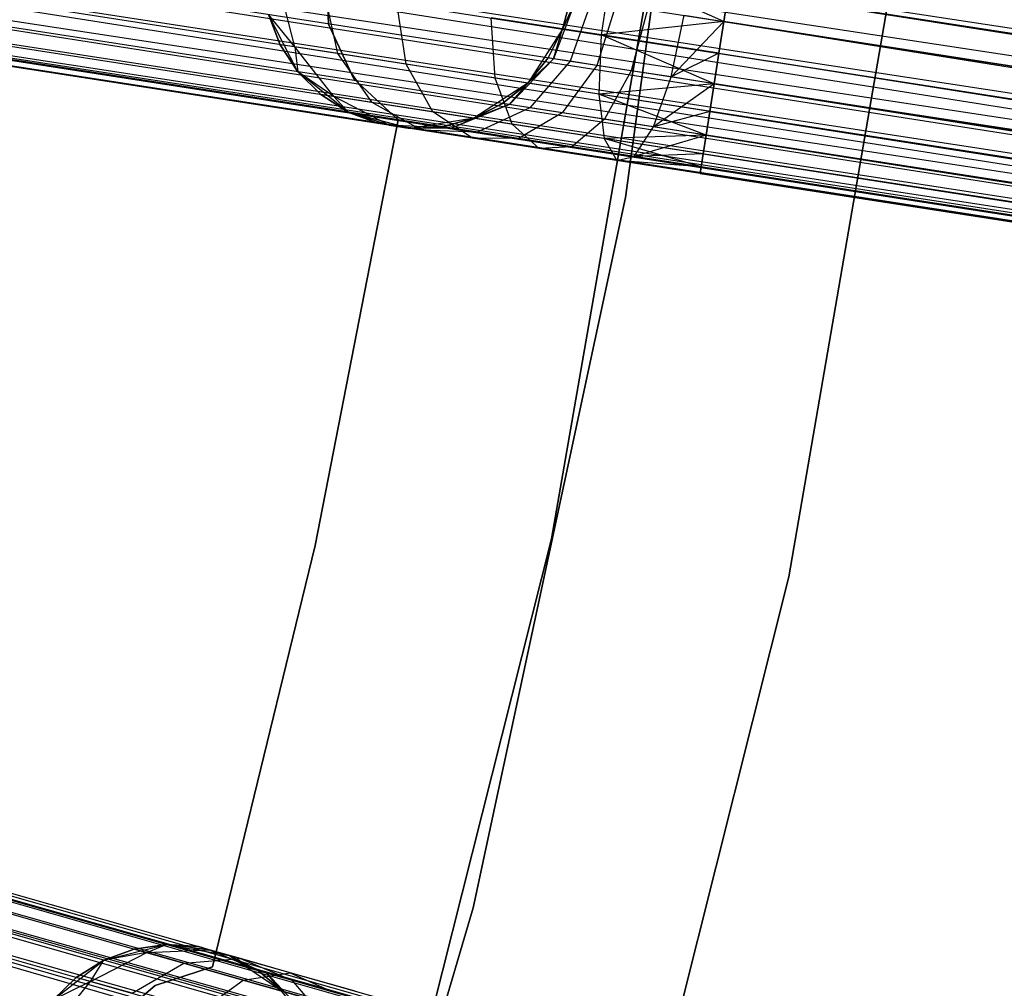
# Model space of a CAD drawing. Extents: x -189 to 189, y -189 to 189.
# Tile 425 of 591: x 57.17 to 63.53, y -15.82 to -9.56. Entities that reach past the tile are written whole.
import ezdxf

# ---------------------------------------------------------------- set-up
doc = ezdxf.new("R2010")
doc.units = 0
doc.header["$LTSCALE"] = 25.4
doc.layers.get('0').update_dxf_attribs({"linetype": 'CONTINUOUS'})

# ---------------------------------------------------------------- blocks, each defined once
blk = doc.blocks.new('CAMELEON-KENAI-C-12244_STL')
at = {"color": 0}
for p, q in [((61.7194, -6.0578, -160.5), (61.085, -10.7071, -160.5)), ((61.085, -10.7071, -170), (61.7194, -6.0578, -170)), ((61.085, -10.7071, -170), (61.7194, -6.0578, -170)), ((61.7194, -6.0578, -160.5), (61.085, -10.7071, -160.5)), ((166.5382, -25.6292, -8.5219), (42.7788, -6.4182, -8.5219)), ((166.5382, -25.6292, -8.5219), (42.7788, -6.4182, -8.5219)), ((42.7788, -6.4182, -10.4781), (166.5687, -25.4327, -10.4135)), ((42.7788, -6.4182, -10.4781), (166.5687, -25.4327, -10.4135)), ((42.7469, -6.6236, -8.5), (166.5063, -25.8347, -8.5)), ((42.7469, -6.6236, -8.5), (166.5063, -25.8347, -8.5)), ((42.7469, -6.6236, -10.5), (166.5063, -25.8347, -10.5)), ((42.7469, -6.6236, -10.5), (166.5063, -25.8347, -10.5)), ((42.7469, -6.6236, -10.5), (166.5687, -25.4327, -10.4135)), ((42.7469, -6.6236, -10.5), (166.5687, -25.4327, -10.4135)), ((42.715, -6.8291, -8.5219), (166.4744, -26.0401, -8.5219)), ((42.715, -6.8291, -8.5219), (166.4744, -26.0401, -8.5219)), ((42.715, -6.8291, -8.5219), (166.4162, -26.4155, -8.691)), ((42.715, -6.8291, -8.5219), (166.4162, -26.4155, -8.691)), ((42.715, -6.8291, -10.4781), (166.5063, -25.8347, -10.5)), ((42.715, -6.8291, -10.4781), (166.5063, -25.8347, -10.5)), ((166.4439, -26.2366, -10.4135), (42.6845, -7.0256, -10.4135)), ((42.6845, -7.0256, -10.4135), (166.5063, -25.8347, -10.5)), ((166.4439, -26.2366, -10.4135), (42.6845, -7.0256, -10.4135)), ((42.6845, -7.0256, -8.5864), (166.4162, -26.4155, -8.691)), ((42.6845, -7.0256, -8.5864), (166.4162, -26.4155, -8.691)), ((42.6845, -7.0256, -10.4135), (166.5063, -25.8347, -10.5)), ((166.4439, -26.2366, -10.4135), (42.6567, -7.2045, -10.309)), ((166.4439, -26.2366, -10.4135), (42.6567, -7.2045, -10.309)), ((166.4162, -26.4155, -8.691), (42.6567, -7.2045, -8.691)), ((42.6567, -7.2045, -8.691), (166.3735, -26.6904, -9)), ((42.6567, -7.2045, -8.691), (166.3735, -26.6904, -9)), ((166.4162, -26.4155, -8.691), (42.6567, -7.2045, -8.691)), ((166.4439, -26.2366, -10.4135), (42.6329, -7.358, -10.1691)), ((166.4439, -26.2366, -10.4135), (42.6329, -7.358, -10.1691)), ((166.3923, -26.569, -10.1691), (42.6329, -7.358, -10.1691)), ((166.3923, -26.569, -10.1691), (42.6329, -7.358, -10.1691)), ((42.6329, -7.358, -8.8309), (166.3735, -26.6904, -9)), ((42.6329, -7.358, -8.8309), (166.3735, -26.6904, -9)), ((166.3923, -26.569, -10.1691), (42.614, -7.4794, -10)), ((166.3923, -26.569, -10.1691), (42.614, -7.4794, -10)), ((166.3735, -26.6904, -9), (42.614, -7.4794, -9)), ((166.3735, -26.6904, -9), (42.614, -7.4794, -9)), ((166.3923, -26.569, -10.1691), (42.601, -7.5634, -9.809)), ((166.3923, -26.569, -10.1691), (42.601, -7.5634, -9.809)), ((166.3604, -26.7745, -9.809), (42.601, -7.5634, -9.809)), ((166.3604, -26.7745, -9.809), (42.601, -7.5634, -9.809)), ((166.3538, -26.8174, -9.3955), (42.601, -7.5634, -9.191)), ((166.3538, -26.8174, -9.3955), (42.601, -7.5634, -9.191)), ((166.3735, -26.6904, -9), (42.601, -7.5634, -9.191)), ((166.3735, -26.6904, -9), (42.601, -7.5634, -9.191)), ((166.3604, -26.7745, -9.809), (42.5943, -7.6064, -9.6045)), ((166.3604, -26.7745, -9.809), (42.5943, -7.6064, -9.3955)), ((166.3604, -26.7745, -9.809), (42.5943, -7.6064, -9.6045)), ((166.3604, -26.7745, -9.809), (42.5943, -7.6064, -9.3955)), ((166.3538, -26.8174, -9.3955), (42.5943, -7.6064, -9.3955)), ((166.3538, -26.8174, -9.3955), (42.5943, -7.6064, -9.3955)), ((61.4013, -8.3479, -167), (60.6062, -12.9119, -167)), ((60.6062, -12.9119, -168), (61.4013, -8.3479, -168)), ((61.4013, -8.3479, -167), (60.6062, -12.9119, -167)), ((60.6062, -12.9119, -168), (61.4013, -8.3479, -168)), ((62.1387, -13.1571, -160.5), (62.9478, -8.4778, -160.5)), ((62.9478, -8.4778, -170), (62.1387, -13.1571, -170)), ((62.1387, -13.1571, -160.5), (62.9478, -8.4778, -160.5)), ((62.9478, -8.4778, -170), (62.1387, -13.1571, -170)), ((59.1494, -9.1971, -165), (59.1657, -9.5862, -165)), ((59.1657, -9.5862, -167), (59.1494, -9.1971, -167)), ((59.1657, -9.5862, -167), (59.1494, -9.1971, -167)), ((59.1494, -9.1971, -165), (59.1657, -9.5862, -165)), ((60.9899, -9.2451, -158.6233), (60.9261, -9.656, -158.6233)), ((60.9899, -9.2451, -158.6233), (60.9261, -9.656, -158.6233)), ((61.7196, -9.5688, -158.5), (60.9899, -9.2451, -158.6233)), ((61.7196, -9.5688, -158.5), (60.9899, -9.2451, -158.6233)), ((58.9483, -9.7334, -160.773), (58.8451, -9.3329, -160.7292)), ((58.9483, -9.7334, -160.773), (58.8451, -9.3329, -160.7292)), ((59.2256, -9.7764, -160.0955), (59.1391, -9.3786, -160.0109)), ((59.2256, -9.7764, -160.0955), (59.1391, -9.3786, -160.0109)), ((61.7196, -9.5688, -160.5), (61.7515, -9.3633, -160.4781)), ((61.7515, -9.3633, -158.5219), (61.7196, -9.5688, -158.5)), ((61.7515, -9.3633, -158.5219), (61.7196, -9.5688, -158.5)), ((61.7196, -9.5688, -160.5), (61.7515, -9.3633, -160.4781)), ((61.7515, -9.3633, -160.4781), (158.9373, -24.4493, -160.4781)), ((61.7515, -9.3633, -160.4781), (158.9373, -24.4493, -160.4781)), ((61.7515, -9.3633, -158.5219), (158.9054, -24.6548, -158.5)), ((61.7515, -9.3633, -158.5219), (158.9054, -24.6548, -158.5)), ((59.6667, -9.8449, -159.5137), (59.6068, -9.4512, -159.3941)), ((59.6667, -9.8449, -159.5137), (59.6068, -9.4512, -159.3941)), ((60.7651, -9.4206, -161.2412), (60.6202, -9.8097, -161.2188)), ((60.7651, -9.4206, -161.2412), (60.6202, -9.8097, -161.2188)), ((60.7315, -9.4154, -167), (60.678, -9.6175, -167)), ((60.678, -9.6175, -161.5), (60.7315, -9.4154, -161.5)), ((60.678, -9.6175, -161.5), (60.7315, -9.4154, -161.5)), ((60.7315, -9.4154, -167), (60.678, -9.6175, -167)), ((60.7651, -9.4206, -161.2412), (60.678, -9.6175, -161.5)), ((60.7651, -9.4206, -161.2412), (60.678, -9.6175, -161.5)), ((60.8639, -9.4359, -161), (60.7275, -9.8263, -160.9568)), ((60.8639, -9.4359, -161), (60.7275, -9.8263, -160.9568)), ((61.0209, -9.4603, -160.7929), (60.8981, -9.8528, -160.7318)), ((61.0209, -9.4603, -160.7929), (60.8981, -9.8528, -160.7318)), ((58.9681, -9.8937, -167), (58.7782, -9.5238, -167)), ((58.9483, -9.7334, -160.773), (58.7782, -9.5238, -161.5)), ((58.7782, -9.5238, -161.5), (58.8537, -9.7187, -161.5)), ((58.9483, -9.7334, -160.773), (58.7782, -9.5238, -161.5)), ((58.8537, -9.7187, -161.5), (58.7782, -9.5238, -167)), ((58.9681, -9.8937, -167), (58.7782, -9.5238, -167)), ((58.8537, -9.7187, -161.5), (58.7782, -9.5238, -167)), ((58.7782, -9.5238, -161.5), (58.8537, -9.7187, -161.5)), ((61.2256, -9.4921, -160.634), (61.1205, -9.8873, -160.5591)), ((61.2256, -9.4921, -160.634), (61.1205, -9.8873, -160.5591)), ((61.3794, -9.9275, -160.4506), (61.4639, -9.5291, -160.5341)), ((61.3794, -9.9275, -160.4506), (61.4639, -9.5291, -160.5341)), ((61.4639, -9.5291, -160.5341), (61.7196, -9.5688, -160.5)), ((61.4639, -9.5291, -160.5341), (61.7196, -9.5688, -160.5)), ((59.1657, -9.5862, -165), (59.1657, -9.5862, -167)), ((59.1657, -9.5862, -165), (59.1657, -9.5862, -167)), ((59.1657, -9.5862, -165), (59.3294, -9.9396, -165)), ((59.3294, -9.9396, -167), (59.1657, -9.5862, -167)), ((59.3294, -9.9396, -167), (59.1657, -9.5862, -167)), ((59.1657, -9.5862, -165), (59.3294, -9.9396, -165)), ((60.2416, -9.9341, -159.0673), (60.2163, -9.5458, -158.9209)), ((60.9261, -9.656, -158.6233), (60.2163, -9.5458, -158.9209)), ((60.2416, -9.9341, -159.0673), (60.2163, -9.5458, -158.9209)), ((60.9261, -9.656, -158.6233), (60.2163, -9.5458, -158.9209)), ((61.7196, -9.5688, -158.5), (60.9261, -9.656, -158.6233)), ((61.7196, -9.5688, -158.5), (60.9261, -9.656, -158.6233)), ((61.7196, -9.5688, -160.5), (61.3794, -9.9275, -160.4506)), ((61.7196, -9.5688, -160.5), (61.3794, -9.9275, -160.4506)), ((61.7196, -9.5688, -158.5), (61.6878, -9.7742, -158.5219)), ((61.6878, -9.7742, -160.4781), (61.7196, -9.5688, -160.5)), ((61.6878, -9.7742, -160.4781), (61.7196, -9.5688, -160.5)), ((61.7196, -9.5688, -158.5), (61.6878, -9.7742, -158.5219)), ((158.9054, -24.6548, -158.5), (61.7196, -9.5688, -158.5)), ((61.7196, -9.5688, -158.5), (158.843, -25.0567, -158.5865)), ((61.7196, -9.5688, -158.5), (158.843, -25.0567, -158.5865)), ((61.7196, -9.5688, -160.5), (158.9054, -24.6548, -160.5)), ((61.7196, -9.5688, -160.5), (158.9054, -24.6548, -160.5)), ((158.9054, -24.6548, -158.5), (61.7196, -9.5688, -158.5)), ((60.678, -9.6175, -167), (60.4526, -9.9669, -167)), ((60.678, -9.6175, -167), (60.4526, -9.9669, -167)), ((60.5837, -9.804, -161.5), (60.678, -9.6175, -161.5)), ((60.678, -9.6175, -167), (60.5837, -9.804, -161.5)), ((60.5837, -9.804, -161.5), (60.678, -9.6175, -161.5)), ((60.678, -9.6175, -167), (60.5837, -9.804, -161.5)), ((60.6202, -9.8097, -161.2188), (60.678, -9.6175, -161.5)), ((60.6202, -9.8097, -161.2188), (60.678, -9.6175, -161.5)), ((60.678, -9.6175, -161.5), (60.678, -9.6175, -167)), ((60.678, -9.6175, -161.5), (60.678, -9.6175, -167)), ((60.9261, -9.656, -158.6233), (60.9111, -10.0381, -158.7867)), ((60.9261, -9.656, -158.6233), (60.9111, -10.0381, -158.7867)), ((61.6573, -9.9707, -158.5865), (60.9261, -9.656, -158.6233)), ((61.6878, -9.7742, -158.5219), (60.9261, -9.656, -158.6233)), ((61.6573, -9.9707, -158.5865), (60.9261, -9.656, -158.6233)), ((61.6878, -9.7742, -158.5219), (60.9261, -9.656, -158.6233)), ((58.9483, -9.7334, -160.773), (58.8537, -9.7187, -161.5)), ((58.8537, -9.7187, -161.5), (58.9681, -9.8937, -161.5)), ((58.9483, -9.7334, -160.773), (58.8537, -9.7187, -161.5)), ((58.9681, -9.8937, -167), (58.8537, -9.7187, -161.5)), ((58.8537, -9.7187, -161.5), (58.9681, -9.8937, -161.5)), ((58.9681, -9.8937, -167), (58.8537, -9.7187, -161.5)), ((59.2006, -10.0541, -160.853), (58.9483, -9.7334, -160.773)), ((58.9483, -9.7334, -160.773), (58.9681, -9.8937, -161.5)), ((58.9483, -9.7334, -160.773), (58.9681, -9.8937, -161.5)), ((59.2256, -9.7764, -160.0955), (58.9483, -9.7334, -160.773)), ((59.2006, -10.0541, -160.853), (58.9483, -9.7334, -160.773)), ((59.2256, -9.7764, -160.0955), (58.9483, -9.7334, -160.773)), ((59.4474, -10.0924, -160.25), (59.2256, -9.7764, -160.0955)), ((59.6667, -9.8449, -159.5137), (59.2256, -9.7764, -160.0955)), ((59.4474, -10.0924, -160.25), (59.2256, -9.7764, -160.0955)), ((59.6667, -9.8449, -159.5137), (59.2256, -9.7764, -160.0955)), ((61.6878, -9.7742, -160.4781), (61.3794, -9.9275, -160.4506)), ((61.6878, -9.7742, -160.4781), (61.3794, -9.9275, -160.4506)), ((61.6878, -9.7742, -158.5219), (61.6573, -9.9707, -158.5865)), ((61.6573, -9.9707, -160.4135), (61.6878, -9.7742, -160.4781)), ((61.6573, -9.9707, -160.4135), (61.6878, -9.7742, -160.4781)), ((61.6878, -9.7742, -158.5219), (61.6573, -9.9707, -158.5865)), ((61.6878, -9.7742, -158.5219), (158.843, -25.0567, -158.5865)), ((61.6878, -9.7742, -158.5219), (158.843, -25.0567, -158.5865)), ((61.6878, -9.7742, -160.4781), (158.8735, -24.8602, -160.4781)), ((61.6878, -9.7742, -160.4781), (158.8735, -24.8602, -160.4781)), ((59.84, -10.1534, -159.7322), (59.6667, -9.8449, -159.5137)), ((60.2416, -9.9341, -159.0673), (59.6667, -9.8449, -159.5137)), ((59.84, -10.1534, -159.7322), (59.6667, -9.8449, -159.5137)), ((60.2416, -9.9341, -159.0673), (59.6667, -9.8449, -159.5137)), ((60.6202, -9.8097, -161.2188), (60.3353, -10.1059, -161.1555)), ((60.6202, -9.8097, -161.2188), (60.3353, -10.1059, -161.1555)), ((60.4526, -9.9669, -161.5), (60.5837, -9.804, -161.5)), ((60.5837, -9.804, -161.5), (60.4526, -9.9669, -167)), ((60.5837, -9.804, -161.5), (60.4526, -9.9669, -167)), ((60.4526, -9.9669, -161.5), (60.5837, -9.804, -161.5)), ((60.6202, -9.8097, -161.2188), (60.4526, -9.9669, -161.5)), ((60.6202, -9.8097, -161.2188), (60.4526, -9.9669, -161.5)), ((60.7275, -9.8263, -160.9568), (60.4667, -10.1263, -160.8346)), ((60.7275, -9.8263, -160.9568), (60.4667, -10.1263, -160.8346)), ((60.6202, -9.8097, -161.2188), (60.5837, -9.804, -161.5)), ((60.6202, -9.8097, -161.2188), (60.5837, -9.804, -161.5)), ((60.7275, -9.8263, -160.9568), (60.6202, -9.8097, -161.2188)), ((60.7275, -9.8263, -160.9568), (60.6202, -9.8097, -161.2188)), ((60.8981, -9.8528, -160.7318), (60.6757, -10.1587, -160.5589)), ((60.8981, -9.8528, -160.7318), (60.6757, -10.1587, -160.5589)), ((60.8981, -9.8528, -160.7318), (60.7275, -9.8263, -160.9568)), ((60.8981, -9.8528, -160.7318), (60.7275, -9.8263, -160.9568)), ((61.1205, -9.8873, -160.5591), (60.8981, -9.8528, -160.7318)), ((61.1205, -9.8873, -160.5591), (60.8981, -9.8528, -160.7318)), ((59.2921, -10.1544, -167), (58.9681, -9.8937, -167)), ((59.2006, -10.0541, -160.853), (58.9681, -9.8937, -161.5)), ((58.9681, -9.8937, -161.5), (59.1164, -10.041, -161.5)), ((59.2006, -10.0541, -160.853), (58.9681, -9.8937, -161.5)), ((59.1164, -10.041, -161.5), (58.9681, -9.8937, -167)), ((59.2921, -10.1544, -167), (58.9681, -9.8937, -167)), ((59.1164, -10.041, -161.5), (58.9681, -9.8937, -167)), ((58.9681, -9.8937, -161.5), (59.1164, -10.041, -161.5)), ((58.9681, -9.8937, -161.5), (58.9681, -9.8937, -167)), ((58.9681, -9.8937, -161.5), (58.9681, -9.8937, -167)), ((61.1205, -9.8873, -160.5591), (60.9481, -10.201, -160.3474)), ((61.1205, -9.8873, -160.5591), (60.9481, -10.201, -160.3474)), ((61.3794, -9.9275, -160.4506), (61.1205, -9.8873, -160.5591)), ((61.3794, -9.9275, -160.4506), (61.1205, -9.8873, -160.5591)), ((59.3294, -9.9396, -165), (59.3294, -9.9396, -167)), ((59.3294, -9.9396, -165), (59.3294, -9.9396, -167)), ((59.3294, -9.9396, -165), (59.6156, -10.2037, -165)), ((59.6156, -10.2037, -167), (59.3294, -9.9396, -167)), ((59.6156, -10.2037, -167), (59.3294, -9.9396, -167)), ((59.3294, -9.9396, -165), (59.6156, -10.2037, -165)), ((60.4526, -9.9669, -167), (60.1046, -10.1944, -167)), ((60.4526, -9.9669, -167), (60.1046, -10.1944, -167)), ((60.3516, -10.2328, -159.3349), (60.2416, -9.9341, -159.0673)), ((60.9111, -10.0381, -158.7867), (60.2416, -9.9341, -159.0673)), ((60.3516, -10.2328, -159.3349), (60.2416, -9.9341, -159.0673)), ((60.9111, -10.0381, -158.7867), (60.2416, -9.9341, -159.0673)), ((60.2905, -10.099, -161.5), (60.4526, -9.9669, -161.5)), ((60.4526, -9.9669, -167), (60.2905, -10.099, -161.5)), ((60.2905, -10.099, -161.5), (60.4526, -9.9669, -161.5)), ((60.4526, -9.9669, -167), (60.2905, -10.099, -161.5)), ((60.3353, -10.1059, -161.1555), (60.4526, -9.9669, -161.5)), ((60.3353, -10.1059, -161.1555), (60.4526, -9.9669, -161.5)), ((60.4526, -9.9669, -161.5), (60.4526, -9.9669, -167)), ((60.4526, -9.9669, -161.5), (60.4526, -9.9669, -167)), ((61.6573, -9.9707, -158.5865), (60.9111, -10.0381, -158.7867)), ((61.6573, -9.9707, -158.5865), (60.9111, -10.0381, -158.7867)), ((61.2653, -10.2503, -160.2145), (61.3794, -9.9275, -160.4506)), ((61.2653, -10.2503, -160.2145), (61.3794, -9.9275, -160.4506)), ((61.6573, -9.9707, -160.4135), (61.2653, -10.2503, -160.2145)), ((61.6573, -9.9707, -160.4135), (61.2653, -10.2503, -160.2145)), ((61.6573, -9.9707, -160.4135), (61.3794, -9.9275, -160.4506)), ((61.6573, -9.9707, -160.4135), (61.3794, -9.9275, -160.4506)), ((61.6573, -9.9707, -158.5865), (61.6295, -10.1496, -158.691)), ((61.6295, -10.1496, -160.309), (61.6573, -9.9707, -160.4135)), ((61.6295, -10.1496, -160.309), (61.6573, -9.9707, -160.4135)), ((61.6573, -9.9707, -158.5865), (61.6295, -10.1496, -158.691)), ((61.6573, -9.9707, -158.5865), (158.843, -25.0567, -158.5865)), ((61.6573, -9.9707, -158.5865), (158.843, -25.0567, -158.5865)), ((61.6573, -9.9707, -158.5865), (158.7914, -25.3891, -158.8309)), ((61.6573, -9.9707, -158.5865), (158.7914, -25.3891, -158.8309)), ((61.6573, -9.9707, -160.4135), (158.8153, -25.2356, -160.309)), ((61.6573, -9.9707, -160.4135), (158.8153, -25.2356, -160.309)), ((61.6573, -9.9707, -160.4135), (158.8735, -24.8602, -160.4781)), ((61.6573, -9.9707, -160.4135), (158.8735, -24.8602, -160.4781)), ((59.2006, -10.0541, -160.853), (59.1164, -10.041, -161.5)), ((59.1164, -10.041, -161.5), (59.2921, -10.1544, -161.5)), ((59.2006, -10.0541, -160.853), (59.1164, -10.041, -161.5)), ((59.2921, -10.1544, -167), (59.1164, -10.041, -161.5)), ((59.1164, -10.041, -161.5), (59.2921, -10.1544, -161.5)), ((59.2921, -10.1544, -167), (59.1164, -10.041, -161.5)), ((61.6057, -10.3031, -158.8309), (60.9111, -10.0381, -158.7867)), ((60.9111, -10.0381, -158.7867), (60.9474, -10.3253, -159.0852)), ((61.6295, -10.1496, -158.691), (60.9111, -10.0381, -158.7867)), ((61.6057, -10.3031, -158.8309), (60.9111, -10.0381, -158.7867)), ((61.6295, -10.1496, -158.691), (60.9111, -10.0381, -158.7867)), ((60.9111, -10.0381, -158.7867), (60.9474, -10.3253, -159.0852)), ((59.5583, -10.2397, -160.9553), (59.2006, -10.0541, -160.853)), ((59.2006, -10.0541, -160.853), (59.2921, -10.1544, -161.5)), ((59.2006, -10.0541, -160.853), (59.2921, -10.1544, -161.5)), ((59.4474, -10.0924, -160.25), (59.2006, -10.0541, -160.853)), ((59.5583, -10.2397, -160.9553), (59.2006, -10.0541, -160.853)), ((59.4474, -10.0924, -160.25), (59.2006, -10.0541, -160.853)), ((59.7661, -10.2719, -160.4477), (59.4474, -10.0924, -160.25)), ((59.84, -10.1534, -159.7322), (59.4474, -10.0924, -160.25)), ((59.7661, -10.2719, -160.4477), (59.4474, -10.0924, -160.25)), ((59.84, -10.1534, -159.7322), (59.4474, -10.0924, -160.25)), ((60.3353, -10.1059, -161.1555), (59.9597, -10.258, -161.0623)), ((60.3353, -10.1059, -161.1555), (59.9597, -10.258, -161.0623)), ((60.1046, -10.1944, -161.5), (60.2905, -10.099, -161.5)), ((60.2905, -10.099, -161.5), (60.1046, -10.1944, -167)), ((60.2905, -10.099, -161.5), (60.1046, -10.1944, -167)), ((60.1046, -10.1944, -161.5), (60.2905, -10.099, -161.5)), ((60.3353, -10.1059, -161.1555), (60.1046, -10.1944, -161.5)), ((60.3353, -10.1059, -161.1555), (60.1046, -10.1944, -161.5)), ((60.3353, -10.1059, -161.1555), (60.2905, -10.099, -161.5)), ((60.3353, -10.1059, -161.1555), (60.2905, -10.099, -161.5)), ((60.4667, -10.1263, -160.8346), (60.3353, -10.1059, -161.1555)), ((60.4667, -10.1263, -160.8346), (60.3353, -10.1059, -161.1555)), ((59.6941, -10.2608, -167), (59.2921, -10.1544, -167)), ((59.5583, -10.2397, -160.9553), (59.2921, -10.1544, -161.5)), ((59.2921, -10.1544, -161.5), (59.4875, -10.2287, -161.5)), ((59.5583, -10.2397, -160.9553), (59.2921, -10.1544, -161.5)), ((59.4875, -10.2287, -161.5), (59.2921, -10.1544, -167)), ((59.6941, -10.2608, -167), (59.2921, -10.1544, -167)), ((59.4875, -10.2287, -161.5), (59.2921, -10.1544, -167)), ((59.2921, -10.1544, -161.5), (59.4875, -10.2287, -161.5)), ((59.2921, -10.1544, -161.5), (59.2921, -10.1544, -167)), ((59.2921, -10.1544, -161.5), (59.2921, -10.1544, -167)), ((60.0966, -10.3232, -160.0119), (59.84, -10.1534, -159.7322)), ((60.3516, -10.2328, -159.3349), (59.84, -10.1534, -159.7322)), ((60.0966, -10.3232, -160.0119), (59.84, -10.1534, -159.7322)), ((60.3516, -10.2328, -159.3349), (59.84, -10.1534, -159.7322)), ((60.4667, -10.1263, -160.8346), (60.1267, -10.2839, -160.6545)), ((60.4667, -10.1263, -160.8346), (60.1267, -10.2839, -160.6545)), ((60.6757, -10.1587, -160.5589), (60.3922, -10.3251, -160.3043)), ((60.6757, -10.1587, -160.5589), (60.3922, -10.3251, -160.3043)), ((60.6757, -10.1587, -160.5589), (60.4667, -10.1263, -160.8346)), ((60.6757, -10.1587, -160.5589), (60.4667, -10.1263, -160.8346)), ((60.9481, -10.201, -160.3474), (60.6757, -10.1587, -160.5589)), ((60.9481, -10.201, -160.3474), (60.6757, -10.1587, -160.5589)), ((61.6295, -10.1496, -160.309), (61.2653, -10.2503, -160.2145)), ((61.6295, -10.1496, -160.309), (61.2653, -10.2503, -160.2145)), ((61.6295, -10.1496, -158.691), (61.6057, -10.3031, -158.8309)), ((61.6057, -10.3031, -160.1691), (61.6295, -10.1496, -160.309)), ((61.6057, -10.3031, -160.1691), (61.6295, -10.1496, -160.309)), ((61.6295, -10.1496, -158.691), (61.6057, -10.3031, -158.8309)), ((61.6295, -10.1496, -158.691), (158.7914, -25.3891, -158.8309)), ((61.6295, -10.1496, -158.691), (158.7914, -25.3891, -158.8309)), ((61.6295, -10.1496, -160.309), (158.8153, -25.2356, -160.309)), ((61.6295, -10.1496, -160.309), (158.8153, -25.2356, -160.309)), ((59.6156, -10.2037, -165), (59.0791, -12.9542, -165)), ((59.0791, -12.9542, -167), (59.6156, -10.2037, -167)), ((59.0791, -12.9542, -167), (59.6156, -10.2037, -167)), ((59.6156, -10.2037, -165), (59.0791, -12.9542, -165)), ((59.5583, -10.2397, -160.9553), (59.4875, -10.2287, -161.5)), ((59.6941, -10.2608, -167), (59.4875, -10.2287, -161.5)), ((59.5583, -10.2397, -160.9553), (59.4875, -10.2287, -161.5)), ((59.6941, -10.2608, -167), (59.4875, -10.2287, -161.5)), ((59.9597, -10.258, -161.0623), (59.5583, -10.2397, -160.9553)), ((59.5583, -10.2397, -160.9553), (59.6941, -10.2608, -161.5)), ((59.5583, -10.2397, -160.9553), (59.6941, -10.2608, -161.5)), ((59.7661, -10.2719, -160.4477), (59.5583, -10.2397, -160.9553)), ((59.9597, -10.258, -161.0623), (59.5583, -10.2397, -160.9553)), ((59.7661, -10.2719, -160.4477), (59.5583, -10.2397, -160.9553)), ((59.6156, -10.2037, -165), (59.6156, -10.2037, -167)), ((59.6156, -10.2037, -165), (59.6156, -10.2037, -167)), ((60.1046, -10.1944, -167), (59.6941, -10.2608, -167)), ((60.1046, -10.1944, -167), (59.6941, -10.2608, -167)), ((59.9028, -10.2492, -161.5), (60.1046, -10.1944, -161.5)), ((60.1046, -10.1944, -167), (59.9028, -10.2492, -161.5)), ((59.9028, -10.2492, -161.5), (60.1046, -10.1944, -161.5)), ((60.1046, -10.1944, -167), (59.9028, -10.2492, -161.5)), ((59.9597, -10.258, -161.0623), (60.1046, -10.1944, -161.5)), ((59.9597, -10.258, -161.0623), (60.1046, -10.1944, -161.5)), ((60.1046, -10.1944, -161.5), (60.1046, -10.1944, -167)), ((60.1046, -10.1944, -161.5), (60.1046, -10.1944, -167)), ((60.5273, -10.3901, -159.6774), (60.3516, -10.2328, -159.3349)), ((60.9474, -10.3253, -159.0852), (60.3516, -10.2328, -159.3349)), ((60.5273, -10.3901, -159.6774), (60.3516, -10.2328, -159.3349)), ((60.9474, -10.3253, -159.0852), (60.3516, -10.2328, -159.3349)), ((60.9481, -10.201, -160.3474), (60.7383, -10.3789, -160.0356)), ((60.9481, -10.201, -160.3474), (60.7383, -10.3789, -160.0356)), ((61.2653, -10.2503, -160.2145), (60.9481, -10.201, -160.3474)), ((61.2653, -10.2503, -160.2145), (60.9481, -10.201, -160.3474)), ((59.6941, -10.2608, -161.5), (59.9028, -10.2492, -161.5)), ((59.9028, -10.2492, -161.5), (59.6941, -10.2608, -167)), ((59.9028, -10.2492, -161.5), (59.6941, -10.2608, -167)), ((59.6941, -10.2608, -161.5), (59.9028, -10.2492, -161.5)), ((59.9597, -10.258, -161.0623), (59.6941, -10.2608, -161.5)), ((59.9597, -10.258, -161.0623), (59.6941, -10.2608, -161.5)), ((59.6941, -10.2608, -161.5), (59.6941, -10.2608, -167)), ((59.6941, -10.2608, -161.5), (59.6941, -10.2608, -167)), ((60.1267, -10.2839, -160.6545), (59.7661, -10.2719, -160.4477)), ((60.0966, -10.3232, -160.0119), (59.7661, -10.2719, -160.4477)), ((60.1267, -10.2839, -160.6545), (59.7661, -10.2719, -160.4477)), ((60.0966, -10.3232, -160.0119), (59.7661, -10.2719, -160.4477)), ((59.9597, -10.258, -161.0623), (59.9028, -10.2492, -161.5)), ((59.9597, -10.258, -161.0623), (59.9028, -10.2492, -161.5)), ((60.1267, -10.2839, -160.6545), (59.9597, -10.258, -161.0623)), ((60.1267, -10.2839, -160.6545), (59.9597, -10.258, -161.0623)), ((60.3922, -10.3251, -160.3043), (60.1267, -10.2839, -160.6545)), ((60.3922, -10.3251, -160.3043), (60.1267, -10.2839, -160.6545)), ((61.6057, -10.3031, -158.8309), (60.9474, -10.3253, -159.0852)), ((61.6057, -10.3031, -158.8309), (60.9474, -10.3253, -159.0852)), ((61.1413, -10.4414, -159.8666), (61.2653, -10.2503, -160.2145)), ((61.1413, -10.4414, -159.8666), (61.2653, -10.2503, -160.2145)), ((61.6057, -10.3031, -160.1691), (61.1413, -10.4414, -159.8666)), ((61.6057, -10.3031, -160.1691), (61.1413, -10.4414, -159.8666)), ((61.6057, -10.3031, -160.1691), (61.2653, -10.2503, -160.2145)), ((61.6057, -10.3031, -160.1691), (61.2653, -10.2503, -160.2145)), ((61.6057, -10.3031, -158.8309), (61.5868, -10.4245, -159)), ((61.5868, -10.4245, -160), (61.6057, -10.3031, -160.1691)), ((61.5868, -10.4245, -160), (61.6057, -10.3031, -160.1691)), ((61.6057, -10.3031, -158.8309), (61.5868, -10.4245, -159)), ((61.6057, -10.3031, -158.8309), (158.7914, -25.3891, -158.8309)), ((61.6057, -10.3031, -158.8309), (158.7914, -25.3891, -158.8309)), ((61.6057, -10.3031, -158.8309), (158.7595, -25.5946, -159.191)), ((61.6057, -10.3031, -158.8309), (158.7595, -25.5946, -159.191)), ((61.6057, -10.3031, -160.1691), (158.7726, -25.5106, -160)), ((61.6057, -10.3031, -160.1691), (158.7726, -25.5106, -160)), ((61.6057, -10.3031, -160.1691), (158.8153, -25.2356, -160.309)), ((61.6057, -10.3031, -160.1691), (158.8153, -25.2356, -160.309)), ((60.3922, -10.3251, -160.3043), (60.0966, -10.3232, -160.0119)), ((60.5273, -10.3901, -159.6774), (60.0966, -10.3232, -160.0119)), ((60.3922, -10.3251, -160.3043), (60.0966, -10.3232, -160.0119)), ((60.5273, -10.3901, -159.6774), (60.0966, -10.3232, -160.0119)), ((60.7383, -10.3789, -160.0356), (60.3922, -10.3251, -160.3043)), ((60.7383, -10.3789, -160.0356), (60.3922, -10.3251, -160.3043)), ((61.5738, -10.5086, -159.191), (60.9474, -10.3253, -159.0852)), ((60.9474, -10.3253, -159.0852), (61.0288, -10.468, -159.4672)), ((61.5868, -10.4245, -159), (60.9474, -10.3253, -159.0852)), ((61.5738, -10.5086, -159.191), (60.9474, -10.3253, -159.0852)), ((61.5868, -10.4245, -159), (60.9474, -10.3253, -159.0852)), ((60.9474, -10.3253, -159.0852), (61.0288, -10.468, -159.4672)), ((60.7383, -10.3789, -160.0356), (60.5273, -10.3901, -159.6774)), ((60.7383, -10.3789, -160.0356), (60.5273, -10.3901, -159.6774)), ((61.0288, -10.468, -159.4672), (60.5273, -10.3901, -159.6774)), ((61.0288, -10.468, -159.4672), (60.5273, -10.3901, -159.6774)), ((61.1413, -10.4414, -159.8666), (60.7383, -10.3789, -160.0356)), ((61.1413, -10.4414, -159.8666), (60.7383, -10.3789, -160.0356)), ((61.5868, -10.4245, -160), (61.1413, -10.4414, -159.8666)), ((61.5868, -10.4245, -160), (61.1413, -10.4414, -159.8666)), ((61.5868, -10.4245, -159), (61.5738, -10.5086, -159.191)), ((61.5738, -10.5086, -159.809), (61.5868, -10.4245, -160)), ((61.5738, -10.5086, -159.809), (61.5868, -10.4245, -160)), ((61.5868, -10.4245, -159), (61.5738, -10.5086, -159.191)), ((61.5868, -10.4245, -159), (158.7595, -25.5946, -159.191)), ((61.5868, -10.4245, -159), (158.7595, -25.5946, -159.191)), ((61.5868, -10.4245, -160), (158.7726, -25.5106, -160)), ((61.5868, -10.4245, -160), (158.7726, -25.5106, -160)), ((61.0288, -10.468, -159.4672), (61.1413, -10.4414, -159.8666)), ((61.0288, -10.468, -159.4672), (61.1413, -10.4414, -159.8666)), ((61.5671, -10.5515, -159.3955), (61.0288, -10.468, -159.4672)), ((61.5671, -10.5515, -159.6045), (61.0288, -10.468, -159.4672)), ((61.5738, -10.5086, -159.809), (61.0288, -10.468, -159.4672)), ((61.5738, -10.5086, -159.809), (61.0288, -10.468, -159.4672)), ((61.5671, -10.5515, -159.6045), (61.0288, -10.468, -159.4672)), ((61.5671, -10.5515, -159.3955), (61.0288, -10.468, -159.4672)), ((61.5738, -10.5086, -159.191), (61.0288, -10.468, -159.4672)), ((61.5738, -10.5086, -159.191), (61.0288, -10.468, -159.4672)), ((61.5738, -10.5086, -159.809), (61.1413, -10.4414, -159.8666)), ((61.5738, -10.5086, -159.809), (61.1413, -10.4414, -159.8666)), ((61.5738, -10.5086, -159.191), (61.5671, -10.5515, -159.3955)), ((61.5671, -10.5515, -159.6045), (61.5738, -10.5086, -159.809)), ((61.5671, -10.5515, -159.6045), (61.5738, -10.5086, -159.809)), ((61.5738, -10.5086, -159.191), (61.5671, -10.5515, -159.3955)), ((61.5671, -10.5515, -159.3955), (158.7529, -25.6375, -159.6045)), ((61.5671, -10.5515, -159.3955), (158.7529, -25.6375, -159.6045)), ((61.5671, -10.5515, -159.6045), (158.7529, -25.6375, -159.6045)), ((61.5671, -10.5515, -159.6045), (158.7529, -25.6375, -159.6045)), ((61.5738, -10.5086, -159.191), (158.7595, -25.5946, -159.191)), ((61.5738, -10.5086, -159.191), (158.7595, -25.5946, -159.191)), ((61.5738, -10.5086, -159.191), (158.7529, -25.6375, -159.6045)), ((61.5738, -10.5086, -159.191), (158.7529, -25.6375, -159.6045)), ((61.5738, -10.5086, -159.809), (158.7529, -25.6375, -159.6045)), ((61.5738, -10.5086, -159.809), (158.7529, -25.6375, -159.6045)), ((61.5738, -10.5086, -159.809), (158.7726, -25.5106, -160)), ((61.5738, -10.5086, -159.809), (158.7726, -25.5106, -160)), ((61.085, -10.7071, -160.5), (60.1008, -15.295, -160.5)), ((60.1008, -15.295, -170), (61.085, -10.7071, -170)), ((60.1008, -15.295, -170), (61.085, -10.7071, -170)), ((61.085, -10.7071, -160.5), (60.1008, -15.295, -160.5)), ((61.085, -10.7071, -170), (61.085, -10.7071, -160.5)), ((61.085, -10.7071, -170), (61.085, -10.7071, -160.5)), ((162.3426, -45.1421, -9.3955), (41.8819, -10.8681, -9.3955)), ((162.3426, -45.1421, -9.3955), (41.8819, -10.8681, -9.6045)), ((162.3074, -45.2657, -9), (41.8819, -10.8681, -9.3955)), ((162.3074, -45.2657, -9), (41.8819, -10.8681, -9.3955)), ((162.3426, -45.1421, -9.3955), (41.8819, -10.8681, -9.3955)), ((162.3426, -45.1421, -9.3955), (41.8819, -10.8681, -9.6045)), ((162.3074, -45.2657, -9), (41.87, -10.9099, -9.191)), ((162.3074, -45.2657, -9), (41.87, -10.9099, -9.191)), ((162.3426, -45.1421, -9.3955), (41.87, -10.9099, -9.809)), ((162.3426, -45.1421, -9.3955), (41.87, -10.9099, -9.809)), ((162.3307, -45.1839, -9.809), (41.87, -10.9099, -9.809)), ((162.3307, -45.1839, -9.809), (41.87, -10.9099, -9.809)), ((41.8468, -10.9917, -9), (162.3074, -45.2657, -9)), ((41.8468, -10.9917, -9), (162.3074, -45.2657, -9)), ((162.3307, -45.1839, -9.809), (41.8468, -10.9917, -10)), ((162.3307, -45.1839, -9.809), (41.8468, -10.9917, -10)), ((41.8131, -11.1099, -8.8309), (162.3074, -45.2657, -9)), ((41.8131, -11.1099, -8.8309), (162.3074, -45.2657, -9)), ((41.8131, -11.1099, -8.8309), (162.2312, -45.5333, -8.691)), ((41.8131, -11.1099, -8.8309), (162.2312, -45.5333, -8.691)), ((162.3307, -45.1839, -9.809), (41.8131, -11.1099, -10.1691)), ((162.3307, -45.1839, -9.809), (41.8131, -11.1099, -10.1691)), ((162.2738, -45.3839, -10.1691), (41.8131, -11.1099, -10.1691)), ((162.2738, -45.3839, -10.1691), (41.8131, -11.1099, -10.1691)), ((41.7706, -11.2593, -8.691), (162.2312, -45.5333, -8.691)), ((41.7706, -11.2593, -8.691), (162.2312, -45.5333, -8.691)), ((41.7706, -11.2593, -8.691), (162.1273, -45.8987, -8.5219)), ((41.7706, -11.2593, -8.691), (162.1273, -45.8987, -8.5219)), ((162.2738, -45.3839, -10.1691), (41.7706, -11.2593, -10.309)), ((162.2738, -45.3839, -10.1691), (41.7706, -11.2593, -10.309)), ((162.1817, -45.7075, -10.4135), (41.7706, -11.2593, -10.309)), ((162.1817, -45.7075, -10.4135), (41.7706, -11.2593, -10.309)), ((60.6062, -12.9119, -167), (59.4724, -17.4038, -167)), ((59.4724, -17.4038, -168), (60.6062, -12.9119, -168)), ((60.6062, -12.9119, -167), (59.4724, -17.4038, -167)), ((59.4724, -17.4038, -168), (60.6062, -12.9119, -168)), ((60.6062, -12.9119, -167), (60.6062, -12.9119, -168)), ((60.6062, -12.9119, -167), (60.6062, -12.9119, -168)), ((59.0791, -12.9542, -165), (58.4158, -15.6769, -165)), ((58.4158, -15.6769, -167), (59.0791, -12.9542, -167)), ((58.4158, -15.6769, -167), (59.0791, -12.9542, -167)), ((59.0791, -12.9542, -165), (58.4158, -15.6769, -165)), ((59.0791, -12.9542, -165), (59.0791, -12.9542, -167)), ((59.0791, -12.9542, -165), (59.0791, -12.9542, -167)), ((60.9822, -17.7628, -160.5), (62.1387, -13.1571, -160.5)), ((62.1387, -13.1571, -170), (60.9822, -17.7628, -170)), ((60.9822, -17.7628, -160.5), (62.1387, -13.1571, -160.5)), ((62.1387, -13.1571, -170), (60.9822, -17.7628, -170)), ((62.1387, -13.1571, -160.5), (62.1387, -13.1571, -170)), ((62.1387, -13.1571, -160.5), (62.1387, -13.1571, -170)), ((60.1008, -15.295, -160.5), (58.7724, -19.7954, -160.5)), ((58.7724, -19.7954, -170), (60.1008, -15.295, -170)), ((58.7724, -19.7954, -170), (60.1008, -15.295, -170)), ((60.1008, -15.295, -160.5), (58.7724, -19.7954, -160.5)), ((60.1008, -15.295, -170), (60.1008, -15.295, -160.5)), ((60.1008, -15.295, -170), (60.1008, -15.295, -160.5)), ((57.628, -15.7711, -160.773), (57.9912, -15.5852, -160.853)), ((57.628, -15.7711, -160.773), (57.9912, -15.5852, -160.853)), ((57.713, -15.6338, -167), (58.1162, -15.5324, -167)), ((57.713, -15.6338, -167), (58.1162, -15.5324, -167)), ((57.9093, -15.5619, -161.5), (57.713, -15.6338, -161.5)), ((57.713, -15.6338, -167), (57.9093, -15.5619, -161.5)), ((57.9093, -15.5619, -161.5), (57.713, -15.6338, -161.5)), ((57.713, -15.6338, -167), (57.9093, -15.5619, -161.5)), ((57.9912, -15.5852, -160.853), (57.713, -15.6338, -161.5)), ((57.9912, -15.5852, -160.853), (57.713, -15.6338, -161.5)), ((58.1162, -15.5324, -161.5), (57.9093, -15.5619, -161.5)), ((57.9093, -15.5619, -161.5), (58.1162, -15.5324, -167)), ((57.9093, -15.5619, -161.5), (58.1162, -15.5324, -167)), ((58.1162, -15.5324, -161.5), (57.9093, -15.5619, -161.5)), ((57.9912, -15.5852, -160.853), (57.9093, -15.5619, -161.5)), ((57.9912, -15.5852, -160.853), (57.9093, -15.5619, -161.5)), ((57.9912, -15.5852, -160.853), (58.1162, -15.5324, -161.5)), ((57.9912, -15.5852, -160.853), (58.1162, -15.5324, -161.5)), ((57.9912, -15.5852, -160.853), (58.3938, -15.5661, -160.9553)), ((57.9912, -15.5852, -160.853), (58.3938, -15.5661, -160.9553)), ((58.2314, -15.6535, -160.25), (57.9912, -15.5852, -160.853)), ((58.2314, -15.6535, -160.25), (57.9912, -15.5852, -160.853)), ((58.1162, -15.5324, -167), (58.5259, -15.6037, -167)), ((58.3938, -15.5661, -160.9553), (58.1162, -15.5324, -161.5)), ((58.3938, -15.5661, -160.9553), (58.1162, -15.5324, -161.5)), ((58.3248, -15.5465, -161.5), (58.1162, -15.5324, -161.5)), ((58.1162, -15.5324, -167), (58.3248, -15.5465, -161.5)), ((58.1162, -15.5324, -167), (58.5259, -15.6037, -167)), ((58.1162, -15.5324, -161.5), (58.1162, -15.5324, -167)), ((58.1162, -15.5324, -161.5), (58.1162, -15.5324, -167)), ((58.3248, -15.5465, -161.5), (58.1162, -15.5324, -161.5)), ((58.1162, -15.5324, -167), (58.3248, -15.5465, -161.5)), ((58.3938, -15.5661, -160.9553), (58.3248, -15.5465, -161.5)), ((58.3248, -15.5465, -161.5), (58.5259, -15.6037, -167)), ((58.3938, -15.5661, -160.9553), (58.3248, -15.5465, -161.5)), ((58.3248, -15.5465, -161.5), (58.5259, -15.6037, -167)), ((58.7107, -15.7015, -161.5), (58.3938, -15.5661, -160.9553)), ((58.3938, -15.5661, -160.9553), (58.7661, -15.7173, -161.0623)), ((58.7107, -15.7015, -161.5), (58.3938, -15.5661, -160.9553)), ((58.5259, -15.6037, -161.5), (58.3938, -15.5661, -160.9553)), ((58.5259, -15.6037, -161.5), (58.3938, -15.5661, -160.9553)), ((58.596, -15.6237, -160.4477), (58.3938, -15.5661, -160.9553)), ((58.596, -15.6237, -160.4477), (58.3938, -15.5661, -160.9553)), ((58.3938, -15.5661, -160.9553), (58.7661, -15.7173, -161.0623)), ((57.3858, -15.8905, -167), (57.713, -15.6338, -167)), ((57.3858, -15.8905, -167), (57.713, -15.6338, -167)), ((57.713, -15.6338, -161.5), (57.5359, -15.7449, -161.5)), ((57.5359, -15.7449, -161.5), (57.713, -15.6338, -167)), ((57.5359, -15.7449, -161.5), (57.713, -15.6338, -167)), ((57.713, -15.6338, -161.5), (57.5359, -15.7449, -161.5)), ((57.628, -15.7711, -160.773), (57.713, -15.6338, -161.5)), ((57.628, -15.7711, -160.773), (57.713, -15.6338, -161.5)), ((57.713, -15.6338, -161.5), (57.713, -15.6338, -167)), ((57.713, -15.6338, -161.5), (57.713, -15.6338, -167)), ((58.2314, -15.6535, -160.25), (58.596, -15.6237, -160.4477)), ((58.2314, -15.6535, -160.25), (58.596, -15.6237, -160.4477)), ((58.5259, -15.6037, -167), (58.8711, -15.8355, -167)), ((58.7107, -15.7015, -161.5), (58.5259, -15.6037, -161.5)), ((58.5259, -15.6037, -161.5), (58.5259, -15.6037, -167)), ((58.5259, -15.6037, -167), (58.7107, -15.7015, -161.5)), ((58.5259, -15.6037, -167), (58.8711, -15.8355, -167)), ((58.5259, -15.6037, -161.5), (58.5259, -15.6037, -167)), ((58.7107, -15.7015, -161.5), (58.5259, -15.6037, -161.5)), ((58.5259, -15.6037, -167), (58.7107, -15.7015, -161.5)), ((58.596, -15.6237, -160.4477), (58.9286, -15.7635, -160.6545)), ((58.9177, -15.7152, -160.0119), (58.596, -15.6237, -160.4477)), ((58.9177, -15.7152, -160.0119), (58.596, -15.6237, -160.4477)), ((58.596, -15.6237, -160.4477), (58.9286, -15.7635, -160.6545)), ((57.8979, -15.8479, -160.0955), (58.2314, -15.6535, -160.25)), ((57.8979, -15.8479, -160.0955), (58.2314, -15.6535, -160.25)), ((58.4158, -15.6769, -165), (58.0452, -15.7969, -165)), ((58.0452, -15.7969, -167), (58.4158, -15.6769, -167)), ((58.0452, -15.7969, -167), (58.4158, -15.6769, -167)), ((58.4158, -15.6769, -165), (58.0452, -15.7969, -165)), ((58.6135, -15.7623, -159.7322), (58.2314, -15.6535, -160.25)), ((58.6135, -15.7623, -159.7322), (58.2314, -15.6535, -160.25)), ((58.4158, -15.6769, -165), (58.4158, -15.6769, -167)), ((58.4158, -15.6769, -165), (58.4158, -15.6769, -167)), ((58.8711, -15.8355, -161.5), (58.7107, -15.7015, -161.5)), ((58.7107, -15.7015, -161.5), (58.7661, -15.7173, -161.0623)), ((58.7107, -15.7015, -161.5), (58.7661, -15.7173, -161.0623)), ((58.7107, -15.7015, -161.5), (58.8711, -15.8355, -167)), ((58.7107, -15.7015, -161.5), (58.8711, -15.8355, -167)), ((58.8711, -15.8355, -161.5), (58.7107, -15.7015, -161.5)), ((57.3669, -16.0918, -160.7292), (57.628, -15.7711, -160.773)), ((57.3669, -16.0918, -160.7292), (57.628, -15.7711, -160.773)), ((57.5359, -15.7449, -161.5), (57.3858, -15.8905, -161.5)), ((57.3858, -15.8905, -167), (57.5359, -15.7449, -161.5)), ((57.5359, -15.7449, -161.5), (57.3858, -15.8905, -161.5)), ((57.3858, -15.8905, -167), (57.5359, -15.7449, -161.5)), ((57.628, -15.7711, -160.773), (57.3858, -15.8905, -161.5)), ((57.628, -15.7711, -160.773), (57.3858, -15.8905, -161.5)), ((57.628, -15.7711, -160.773), (57.5359, -15.7449, -161.5)), ((57.628, -15.7711, -160.773), (57.5359, -15.7449, -161.5)), ((57.8979, -15.8479, -160.0955), (57.628, -15.7711, -160.773)), ((57.8979, -15.8479, -160.0955), (57.628, -15.7711, -160.773)), ((58.3272, -15.9701, -159.5137), (58.6135, -15.7623, -159.7322)), ((58.3272, -15.9701, -159.5137), (58.6135, -15.7623, -159.7322)), ((58.6135, -15.7623, -159.7322), (58.9177, -15.7152, -160.0119)), ((58.6135, -15.7623, -159.7322), (58.9177, -15.7152, -160.0119)), ((59.1115, -15.904, -159.3349), (58.6135, -15.7623, -159.7322)), ((59.1115, -15.904, -159.3349), (58.6135, -15.7623, -159.7322)), ((58.7661, -15.7173, -161.0623), (59.0437, -16.0124, -161.1555)), ((59.0001, -16, -161.5), (58.7661, -15.7173, -161.0623)), ((58.8711, -15.8355, -161.5), (58.7661, -15.7173, -161.0623)), ((59.0001, -16, -161.5), (58.7661, -15.7173, -161.0623)), ((58.8711, -15.8355, -161.5), (58.7661, -15.7173, -161.0623)), ((58.9286, -15.7635, -160.6545), (58.7661, -15.7173, -161.0623)), ((58.9286, -15.7635, -160.6545), (58.7661, -15.7173, -161.0623)), ((58.7661, -15.7173, -161.0623), (59.0437, -16.0124, -161.1555)), ((58.9177, -15.7152, -160.0119), (59.187, -15.837, -160.3043)), ((59.3369, -15.8345, -159.6774), (58.9177, -15.7152, -160.0119)), ((59.3369, -15.8345, -159.6774), (58.9177, -15.7152, -160.0119)), ((58.9177, -15.7152, -160.0119), (59.187, -15.837, -160.3043)), ((58.9286, -15.7635, -160.6545), (59.1716, -16.0488, -160.8346)), ((59.187, -15.837, -160.3043), (58.9286, -15.7635, -160.6545)), ((59.187, -15.837, -160.3043), (58.9286, -15.7635, -160.6545)), ((58.9286, -15.7635, -160.6545), (59.1716, -16.0488, -160.8346)), ((58.0452, -15.7969, -165), (57.7485, -16.0494, -165)), ((57.7485, -16.0494, -167), (58.0452, -15.7969, -167)), ((57.7485, -16.0494, -167), (58.0452, -15.7969, -167)), ((58.0452, -15.7969, -165), (57.7485, -16.0494, -165)), ((58.0452, -15.7969, -165), (58.0452, -15.7969, -167)), ((58.0452, -15.7969, -165), (58.0452, -15.7969, -167))]:
    blk.add_line(p, q, dxfattribs=at)

msp = doc.modelspace()

# ---------------------------------------------------------------- block references
at = {"color": 0}
msp.add_blockref('CAMELEON-KENAI-C-12244_STL', (0, 0), dxfattribs=at)

doc.saveas('drawing.dxf')
